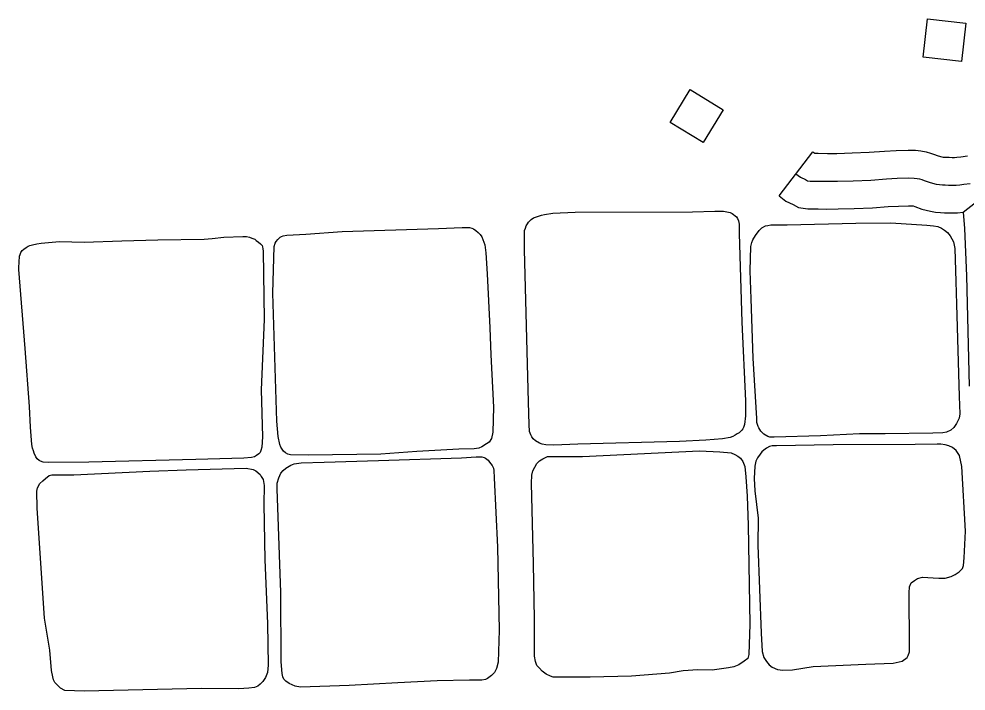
# Model space of a CAD drawing. Extents: x 1084508 to 1142749, y 1057638 to 1093403.
# Drawn here: x 1133734 to 1134536, y 1067054 to 1067623 of the extents above; entities that cross this region are included whole.
import ezdxf

# ---------------------------------------------------------------- set-up
doc = ezdxf.new("R2010")
doc.units = 0
for name, color, linetype in [('Level 32', 7, 'Continuous'), ('Level 35', 7, 'Continuous'), ('Level 56', 7, 'Continuous')]:
    doc.layers.add(name, color=color, linetype=linetype)

msp = doc.modelspace()

# ---------------------------------------------------------------- linework, layer by layer
at = {"layer": 'Level 32'}
for p, q in [((1134377.76, 1067473.3), (1134406.42, 1067510.66)), ((1134533.63, 1067459.44), (1134572.36, 1067490.06))]:
    msp.add_line(p, q, dxfattribs=at)
for points in [[(1134406.42, 1067510.66), (1134408, 1067509.44), (1134408.06, 1067509.42), (1134410.85, 1067509.49), (1134418.77, 1067509.24), (1134426.81, 1067509.36), (1134439.78, 1067509.72), (1134454.13, 1067510.31), (1134467.16, 1067511.28), (1134476.98, 1067511.81), (1134487.18, 1067512.06), (1134493.39, 1067511.97), (1134497.88, 1067511.57), (1134502.32, 1067510.75), (1134506.04, 1067509.6), (1134508.62, 1067508.68), (1134512.6, 1067507.25), (1134515.57, 1067506.48), (1134516.7, 1067506.3), (1134517.89, 1067506.17), (1134519.28, 1067506.13), (1134521.89, 1067506.05), (1134524.37, 1067505.99), (1134526.21, 1067505.99), (1134526.32, 1067505.99), (1134528.29, 1067506.22), (1134531.72, 1067506.57), (1134537.51, 1067507.31)], [(1134392.09, 1067491.98), (1134395.79, 1067489.14), (1134400.09, 1067487.17), (1134401.94, 1067486.19), (1134404.16, 1067485.82), (1134406.37, 1067485.82), (1134410.8, 1067485.94), (1134418.56, 1067485.7), (1134427.3, 1067485.82), (1134440.6, 1067486.19), (1134455.49, 1067486.8), (1134468.66, 1067487.79), (1134477.9, 1067488.28), (1134487.3, 1067488.52), (1134492.18, 1067488.44), (1134494.7, 1067488.22), (1134496.69, 1067487.85), (1134498.62, 1067487.26), (1134500.69, 1067486.52), (1134505.64, 1067484.74), (1134510.75, 1067483.41), (1134513.56, 1067482.96), (1134516.22, 1067482.67), (1134518.59, 1067482.59), (1134521.25, 1067482.52), (1134524.06, 1067482.45), (1134526.21, 1067482.45), (1134527.69, 1067482.45), (1134530.87, 1067482.82), (1134534.42, 1067483.19), (1134539.67, 1067483.85)], [(1134377.76, 1067473.3), (1134383.57, 1067468.84), (1134389.65, 1067466.07), (1134394.26, 1067463.6), (1134402.21, 1067462.28), (1134406.7, 1067462.28), (1134410.76, 1067462.39), (1134418.35, 1067462.15), (1134427.79, 1067462.28), (1134441.41, 1067462.66), (1134456.86, 1067463.3), (1134470.17, 1067464.3), (1134478.81, 1067464.76), (1134487.41, 1067464.97), (1134490.97, 1067464.92), (1134491.25, 1067464.89), (1134492.76, 1067464.35), (1134498.69, 1067462.23), (1134505.93, 1067460.34), (1134510.42, 1067459.63), (1134514.55, 1067459.17), (1134517.9, 1067459.06), (1134520.62, 1067458.99), (1134523.75, 1067458.91), (1134526.21, 1067458.91), (1134529.05, 1067458.91), (1134533.63, 1067459.44)], [(1134533.63, 1067459.44), (1134534.83, 1067445.79), (1134536.56, 1067405.54), (1134538.89, 1067312.17)]]:
    msp.add_lwpolyline(points, dxfattribs=at)
at = {"layer": 'Level 35'}
for points in [[(1134304.45, 1067459.97), (1134323.35, 1067460.43), (1134330.78, 1067460.32), (1134333.45, 1067459.85), (1134336.23, 1067459.16), (1134337.97, 1067458.34), (1134339.25, 1067457.53), (1134340.64, 1067456.37), (1134341.57, 1067455.56), (1134342.49, 1067454.28), (1134343.42, 1067452.08), (1134344, 1067449.41), (1134344, 1067441.4), (1134346.32, 1067366.19), (1134349.22, 1067299.58), (1134349.22, 1067286.93), (1134348.53, 1067279.62), (1134347.71, 1067277.06), (1134347.02, 1067276.02), (1134346.21, 1067274.86), (1134345.16, 1067273.58), (1134343.89, 1067272.54), (1134342.26, 1067271.72), (1134340.64, 1067270.68), (1134338.55, 1067269.4), (1134336.23, 1067268.59), (1134329.85, 1067267.55), (1134315.81, 1067266.38), (1134293.54, 1067265.22), (1134207.24, 1067262.79), (1134186.94, 1067262.09), (1134180.1, 1067262.44), (1134177.08, 1067262.9), (1134174.76, 1067263.83), (1134171.4, 1067265.69), (1134169.54, 1067267.31), (1134168.38, 1067269.05), (1134167.34, 1067270.91), (1134166.41, 1067273.7), (1134166.18, 1067279.62), (1134165.48, 1067298.53), (1134162, 1067428.05), (1134162.12, 1067441.91), (1134162.23, 1067443.89), (1134162.89, 1067445.99), (1134163.66, 1067447.86), (1134164.76, 1067449.63), (1134165.64, 1067451.17), (1134166.64, 1067452.28), (1134167.74, 1067453.38), (1134169.83, 1067454.81), (1134173.03, 1067455.92), (1134176.45, 1067457.02), (1134178.99, 1067457.57), (1134186.04, 1067458.79), (1134205.12, 1067459.45)], [(1134133.63, 1067338.69), (1134135.97, 1067294.29), (1134135.25, 1067272.99), (1134134.17, 1067267.75), (1134132.19, 1067264.5), (1134129.84, 1067263.06), (1134126.05, 1067260.71), (1134123.34, 1067259.45), (1134119.56, 1067259.09), (1134106.57, 1067258.72), (1134071.02, 1067256.56), (1134040.35, 1067254.39), (1133979.01, 1067253.67), (1133963.79, 1067253.95), (1133961.58, 1067254.57), (1133959.63, 1067255.63), (1133957.95, 1067257.05), (1133956.8, 1067258.55), (1133955.83, 1067260.41), (1133954.77, 1067262.71), (1133953.44, 1067269.35), (1133952.29, 1067282.27), (1133948.93, 1067390.87), (1133950.12, 1067430.49), (1133950.94, 1067433.39), (1133951.75, 1067434.67), (1133953.03, 1067436.3), (1133953.95, 1067437.22), (1133955.23, 1067438.27), (1133956.39, 1067438.96), (1133957.78, 1067439.43), (1133960.68, 1067440.01), (1133976.81, 1067440.82), (1134007.78, 1067443.03), (1134089.23, 1067445.81), (1134109.28, 1067446.55), (1134113.02, 1067446.55), (1134115.57, 1067446.46), (1134117.39, 1067446), (1134119.03, 1067445.37), (1134120.94, 1067444.09), (1134122.85, 1067442.36), (1134124.49, 1067440.72), (1134125.95, 1067438.53), (1134126.95, 1067436.34), (1134128.5, 1067431.88), (1134129.41, 1067424.95), (1134130.5, 1067407.27), (1134132.78, 1067361.62)], [(1133939.15, 1067309.03), (1133940.09, 1067269.02), (1133939.62, 1067260.34), (1133938.8, 1067257.41), (1133938.09, 1067255.88), (1133936.92, 1067254.59), (1133935.04, 1067253.18), (1133933.29, 1067252.25), (1133930.94, 1067251.66), (1133924.37, 1067251.07), (1133883.69, 1067250.02), (1133793.16, 1067247.55), (1133758.45, 1067247.32), (1133754.35, 1067247.67), (1133752.12, 1067248.37), (1133750.83, 1067249.19), (1133749.31, 1067250.48), (1133748.25, 1067252.13), (1133746.73, 1067255.18), (1133746.14, 1067257.17), (1133745.32, 1067259.64), (1133744.73, 1067262.57), (1133743.68, 1067277.23), (1133742.74, 1067294.95), (1133739.22, 1067343.99), (1133733.83, 1067410.86), (1133734.1, 1067418.79), (1133734.28, 1067420.54), (1133734.37, 1067422.19), (1133734.74, 1067423.75), (1133735.38, 1067425.4), (1133736.57, 1067427.14), (1133737.95, 1067428.33), (1133739.88, 1067429.71), (1133741.62, 1067430.63), (1133742.99, 1067431.36), (1133745.19, 1067432), (1133748.86, 1067432.65), (1133752.62, 1067433.38), (1133768.21, 1067434.57), (1133789.12, 1067434.21), (1133820.94, 1067435.31), (1133851.57, 1067436.04), (1133890.64, 1067436.78), (1133897.43, 1067437.14), (1133907.33, 1067438.43), (1133923.4, 1067438.94), (1133926.69, 1067438.82), (1133929.26, 1067438.34), (1133931, 1067437.62), (1133933.57, 1067436.54), (1133934.71, 1067435.65), (1133936.87, 1067434.15), (1133938.42, 1067432.77), (1133939.8, 1067431.33), (1133940.16, 1067430.26), (1133940.58, 1067428.4), (1133940.64, 1067426.54), (1133941.66, 1067368.45)], [(1134054.88, 1067060.71), (1134013.58, 1067058.43), (1133972.49, 1067056.97), (1133967.92, 1067057.8), (1133962.73, 1067060.09), (1133959.83, 1067062.16), (1133958.17, 1067063.82), (1133957.34, 1067065.69), (1133956.71, 1067068.6), (1133956.09, 1067078.36), (1133955.68, 1067137.33), (1133952.56, 1067224.96), (1133952.56, 1067229.74), (1133954.02, 1067234.51), (1133955.68, 1067238.25), (1133957.55, 1067240.54), (1133959.83, 1067242.61), (1133964.19, 1067245.1), (1133966.88, 1067246.35), (1133972.9, 1067246.97), (1133992.41, 1067247.8), (1134038.49, 1067249.05), (1134108.84, 1067251.33), (1134121.09, 1067252.16), (1134125.86, 1067252.16), (1134127.94, 1067251.75), (1134129.18, 1067250.92), (1134131.26, 1067249.26), (1134132.5, 1067247.8), (1134134.58, 1067244.9), (1134135.83, 1067242.61), (1134136.24, 1067240.53), (1134136.45, 1067234.31), (1134139.35, 1067175.54), (1134140.6, 1067105.15), (1134139.77, 1067078.15), (1134138.52, 1067072.75), (1134136.66, 1067069.43), (1134134.17, 1067066.73), (1134130.84, 1067064.24), (1134129.18, 1067063.41), (1134126.07, 1067062.99), (1134122.13, 1067062.99), (1134115.49, 1067062.79), (1134088.09, 1067062.37)], [(1134217.81, 1067065.49), (1134191.45, 1067065.49), (1134186.47, 1067065.49), (1134184.18, 1067066.32), (1134180.45, 1067067.98), (1134177.13, 1067070.47), (1134174.84, 1067072.96), (1134172.56, 1067075.25), (1134171.52, 1067078.78), (1134170.69, 1067083.34), (1134170.49, 1067114.91), (1134169.65, 1067161.63), (1134167.99, 1067229.74), (1134168.2, 1067236.59), (1134169.24, 1067240.33), (1134172.56, 1067246.56), (1134174.84, 1067248.84), (1134177.75, 1067250.5), (1134181.49, 1067252.37), (1134188.54, 1067252.37), (1134211.37, 1067252.37), (1134310.37, 1067257.15), (1134327.6, 1067256.32), (1134337.14, 1067255.49), (1134340.26, 1067254.03), (1134342.75, 1067252.79), (1134345.03, 1067250.92), (1134347.1, 1067248.22), (1134348.77, 1067243.86), (1134349.6, 1067235.34), (1134350.63, 1067218.94), (1134351.67, 1067194.23), (1134352.92, 1067110.34), (1134352.09, 1067084.59), (1134351.26, 1067081.27), (1134348.14, 1067078.98), (1134343.78, 1067075.87), (1134339.43, 1067074.21), (1134334.86, 1067073.38), (1134321.16, 1067071.3), (1134308.92, 1067071.72), (1134296.46, 1067070.68), (1134284.84, 1067068.81), (1134252.67, 1067066.32)], [(1133888.43, 1067055.73), (1133789.02, 1067053.65), (1133772.83, 1067054.27), (1133769.1, 1067056.14), (1133766.19, 1067058.84), (1133764.32, 1067060.92), (1133763.08, 1067063.2), (1133762.45, 1067065.69), (1133761.42, 1067071.09), (1133759.96, 1067088.33), (1133755.4, 1067115.32), (1133749.38, 1067208.56), (1133748.96, 1067223.09), (1133749.59, 1067226), (1133751.45, 1067229.53), (1133754.15, 1067231.81), (1133756.44, 1067233.89), (1133759.34, 1067236.38), (1133761.62, 1067237), (1133766.19, 1067237), (1133780.3, 1067237), (1133844.85, 1067239.91), (1133875.57, 1067241.16), (1133926.21, 1067242.61), (1133932.22, 1067241.37), (1133934.51, 1067240.33), (1133938.24, 1067237.21), (1133939.07, 1067235.55), (1133940.73, 1067233.06), (1133941.56, 1067227.87), (1133941.15, 1067212.09), (1133942.19, 1067164.95), (1133944.26, 1067110.96), (1133944.88, 1067075.66), (1133944.47, 1067069.43), (1133942.6, 1067065.28), (1133940.53, 1067061.75), (1133938.24, 1067059.46), (1133936.17, 1067057.8), (1133933.26, 1067056.76), (1133928.7, 1067056.14), (1133919.98, 1067055.52)]]:
    msp.add_lwpolyline(points, close=True, dxfattribs=at)
for points in [[(1134354.13, 1067385.97), (1134353.34, 1067409.76), (1134353.94, 1067430.45), (1134354.75, 1067433.92), (1134355.44, 1067436.14), (1134357.84, 1067439.74), (1134360.84, 1067443.94), (1134363.23, 1067446.34), (1134366.23, 1067447.84), (1134368.2, 1067448.37), (1134370.72, 1067448.74), (1134384.51, 1067448.74), (1134442.87, 1067450.23)], [(1134442.87, 1067450.23), (1134472.41, 1067450.59), (1134502.98, 1067448.49), (1134508.58, 1067448.08), (1134512.27, 1067447.29), (1134515.43, 1067446.05), (1134517.96, 1067444.29), (1134520.36, 1067442.19), (1134522.76, 1067439.49), (1134525.65, 1067434.42), (1134526.78, 1067428.88), (1134527.52, 1067400.87)], [(1134527.52, 1067400.87), (1134528.04, 1067381.45), (1134530.44, 1067303.2), (1134530.97, 1067288.7), (1134530.44, 1067284.91), (1134528.04, 1067280.41), (1134525.94, 1067277.11), (1134523.25, 1067274.71), (1134519.66, 1067273.2), (1134516.44, 1067272.48), (1134508.02, 1067272.28), (1134467.75, 1067271.8)], [(1134467.75, 1067271.8), (1134446, 1067271.54), (1134412.74, 1067270.04), (1134373.48, 1067268.84), (1134371.52, 1067268.87), (1134370.04, 1067268.87), (1134368.39, 1067269.44), (1134364.82, 1067271.53), (1134362.33, 1067273.88), (1134360.55, 1067276.62), (1134360, 1067277.84), (1134358.98, 1067281.15), (1134358.8, 1067284.73), (1134355.8, 1067335.7), (1134354.13, 1067385.97)], [(1134512.21, 1067262.84), (1134511.63, 1067262.84), (1134493.05, 1067262.54), (1134423.68, 1067262.39), (1134375.73, 1067261.5), (1134371.91, 1067261.42), (1134369.74, 1067260.82), (1134367.26, 1067259.47), (1134364.94, 1067257.82), (1134363.29, 1067256.4), (1134361.72, 1067254.45), (1134359.47, 1067251.45), (1134358.2, 1067248.53), (1134357.38, 1067244.26), (1134356.63, 1067233.84), (1134357.3, 1067223.34), (1134360.15, 1067200.18), (1134359.85, 1067177.25), (1134362.55, 1067102.59), (1134363.59, 1067087.15), (1134364.79, 1067082.06), (1134367.19, 1067078.76), (1134369.29, 1067075.76), (1134371.98, 1067073.96), (1134376.48, 1067071.86), (1134380.97, 1067071.26), (1134389.06, 1067071.56), (1134406.74, 1067074.56), (1134451.39, 1067076.36), (1134474.47, 1067077.26), (1134481.96, 1067079.06), (1134486.15, 1067082.06), (1134487.05, 1067083.86), (1134488.25, 1067086.85), (1134488.25, 1067091.95), (1134487.95, 1067136.92), (1134488.25, 1067142.02), (1134489.75, 1067145.32), (1134492.45, 1067147.42), (1134495.14, 1067148.92), (1134499.34, 1067150.11), (1134508.33, 1067149.52), (1134513.09, 1067149.44)], [(1134513.09, 1067149.44), (1134518.4, 1067149.36), (1134523.49, 1067150.86), (1134527.09, 1067152.36), (1134530.39, 1067154.76), (1134533.08, 1067157.46), (1134533.98, 1067160.15), (1134534.58, 1067166.45), (1134535.78, 1067189.24), (1134532.48, 1067244.1), (1134530.69, 1067253.4), (1134527.69, 1067257.59), (1134524.69, 1067259.99), (1134521.7, 1067261.49), (1134518.54, 1067262.44), (1134514.8, 1067262.99), (1134512.21, 1067262.84)]]:
    msp.add_lwpolyline(points, dxfattribs=at)
at = {"layer": 'Level 56'}
for points in [[(1134499.85, 1067590.87), (1134503.56, 1067623.33), (1134536.11, 1067619.62), (1134532.41, 1067587.16)], [(1134285.52, 1067535.52), (1134302.49, 1067563.44), (1134330.49, 1067546.42), (1134313.52, 1067518.5)]]:
    msp.add_lwpolyline(points, close=True, dxfattribs=at)

doc.saveas('drawing.dxf')
